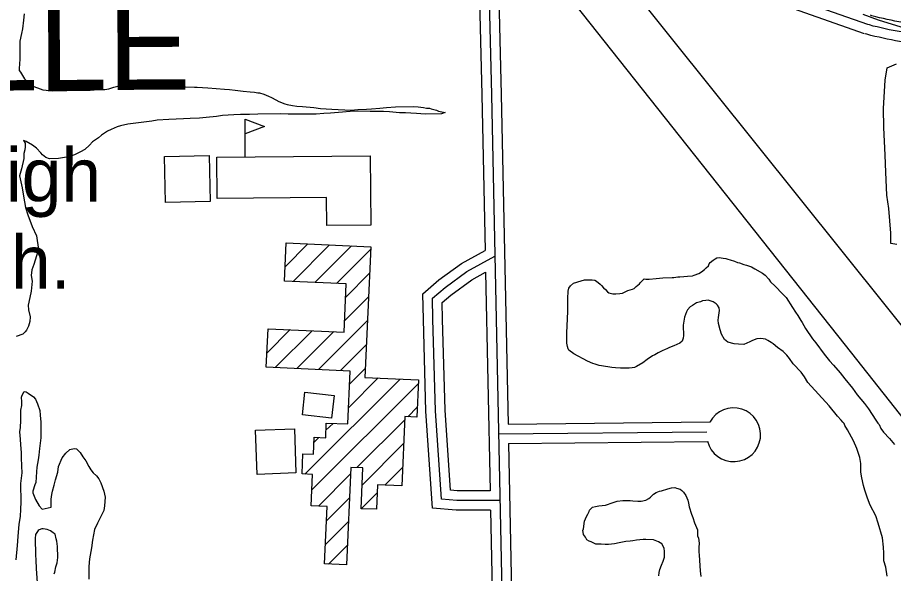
# Model space of a CAD drawing. Extents: x 3313442 to 3351311, y 721974 to 747360.
# Drawn here: x 3331726 to 3333089, y 737919 to 738784 of the extents above; entities that cross this region are included whole.
import ezdxf

# ---------------------------------------------------------------- set-up
doc = ezdxf.new("R2010")
doc.units = 0
for name, color, linetype in [('V-BLDG-IDEN', 7, 'Continuous'), ('V-BLDG-OTLN', 7, 'Continuous'), ('V-ROAD-CNTR', 7, 'Continuous'), ('V-SITE-VEGE', 7, 'Continuous'), ('V-TOPO-GNAM-IDEN', 7, 'Continuous')]:
    doc.layers.add(name, color=color, linetype=linetype)

msp = doc.modelspace()

# ---------------------------------------------------------------- linework, layer by layer
at = {"layer": 'V-BLDG-OTLN'}
for p, q in [((3332080.4, 738566.1), (3332080.4, 738626.1)), ((3332142.4, 738396.3), (3332177.9, 738431.8)), ((3332154.7, 738373.2), (3332211.7, 738430.2)), ((3332188.5, 738371.7), (3332245.6, 738428.7)), ((3332222.4, 738370.1), (3332275.6, 738423.4)), ((3332236.7, 738349.1), (3332273.9, 738386.3)), ((3332235, 738312.1), (3332272.2, 738349.3)), ((3332194.4, 738236.1), (3332270.6, 738312.3)), ((3332114.1, 738261.8), (3332150.5, 738298.3)), ((3332115.8, 738298.9), (3332116.7, 738299.8)), ((3332126.8, 738239.2), (3332184.3, 738296.7)), ((3332160.6, 738237.7), (3332218.2, 738295.2)), ((3332228.3, 738234.6), (3332268.9, 738275.2)), ((3332242.6, 738213.6), (3332267.2, 738238.2)), ((3332173.2, 738073.5), (3332321.3, 738221.5)), ((3332241, 738176.6), (3332287.4, 738223.1)), ((3332184.2, 738049.1), (3332349.7, 738214.6)), ((3332333.3, 738162.8), (3332348, 738177.6)), ((3332206, 738141.7), (3332216.9, 738152.5)), ((3332254, 738083.6), (3332328.5, 738158)), ((3332187.4, 738123), (3332194.9, 738130.6)), ((3332262.2, 738056.4), (3332326.8, 738121)), ((3332297.6, 738056.4), (3332325.1, 738084)), ((3332194.1, 738023.7), (3332244.2, 738073.7)), ((3332260.9, 738019.7), (3332285.7, 738044.6)), ((3332206.8, 738001), (3332242.5, 738036.7)), ((3332205.1, 737964), (3332240.8, 737999.7)), ((3332209.9, 737933.4), (3332239.1, 737962.6))]:
    msp.add_line(p, q, dxfattribs=at)
for points in [[(3332080.4, 738626.1), (3332110.4, 738614.6), (3332080.4, 738603)], [(3332025.8, 738497.5), (3331956.5, 738496), (3331955, 738567.9), (3332024.2, 738569.4)], [(3332036.3, 738566.7), (3332274.6, 738568.8), (3332275.5, 738461.1), (3332207.1, 738460.5), (3332206.8, 738504.1), (3332036.9, 738502.6)], [(3332144.1, 738433.3), (3332275.8, 738427.3), (3332266.5, 738224), (3332350, 738220.2), (3332347.3, 738162.2), (3332328.7, 738163.1), (3332323.8, 738055.2), (3332286.3, 738056.9), (3332284.6, 738018.7), (3332260.5, 738019.7), (3332263.4, 738083.2), (3332244.6, 738084), (3332237.7, 737932.2), (3332203.7, 737933.7), (3332207.8, 738023.1), (3332183, 738024.2), (3332185.2, 738073), (3332168.7, 738073.7), (3332170.1, 738105.3), (3332186.5, 738104.6), (3332187.7, 738130.9), (3332205.5, 738130.1), (3332206.5, 738153), (3332239.8, 738151.5), (3332243.5, 738233.9), (3332113.1, 738239.8), (3332115.8, 738299.8), (3332234.2, 738294.5), (3332237.6, 738369.4), (3332141.4, 738373.8)], [(3332173.3, 738201.1), (3332218.7, 738195.9), (3332214.5, 738160.3), (3332169.2, 738165.6)], [(3332156.8, 738144), (3332159.3, 738075.3), (3332098.8, 738073.1), (3332096.4, 738141.8)]]:
    msp.add_lwpolyline(points, close=True, dxfattribs=at)
at = {"layer": 'V-ROAD-CNTR'}
for points in [[(3332393.3, 741750), (3332433.1, 739875.2), (3332463.5, 738663.9), (3332515.1, 736171.2), (3332527.9, 735558.8)], [(3332414.6, 740038.5), (3332418.1, 739874.8), (3332448.5, 738663.5), (3332453.6, 738421.3)], [(3332134.9, 739511.7), (3333547.4, 737747.3)], [(3333641.6, 737480), (3333014.1, 738274), (3332253.3, 739234.1)], [(3332473.2, 738878.1), (3332478.5, 738664.2), (3332489.1, 738151.1)], [(3333048.8, 738773.1), (3332855.9, 738841.2)], [(3333043.8, 738758.9), (3332850.9, 738827.1)], [(3333182.7, 738770.1), (3333176.4, 738770.1), (3333170.3, 738770.2), (3333164.2, 738770.4), (3333158, 738770.7), (3333151.9, 738771), (3333145.8, 738771.4), (3333139.7, 738771.9), (3333133.5, 738772.5), (3333127.4, 738773.1), (3333121.3, 738773.8), (3333115.2, 738774.7), (3333109.2, 738775.5), (3333103.1, 738776.5), (3333097.1, 738777.5), (3333091, 738778.6), (3333085, 738779.8), (3333079, 738781.1), (3333073, 738782.4), (3333067, 738783.8), (3333061.1, 738785.3), (3333055.1, 738786.9), (3333052.7, 738787.5)], [(3333182.6, 738755.1), (3333176.3, 738755.1), (3333169.9, 738755.2), (3333163.6, 738755.4), (3333157.3, 738755.7), (3333151, 738756), (3333144.7, 738756.4), (3333138.3, 738757), (3333132, 738757.5), (3333125.8, 738758.2), (3333119.5, 738759), (3333113.2, 738759.8), (3333106.9, 738760.7), (3333100.7, 738761.7), (3333094.4, 738762.8), (3333088.2, 738763.9), (3333082, 738765.1), (3333075.8, 738766.4), (3333069.6, 738767.8), (3333063.5, 738769.3), (3333057.3, 738770.8), (3333051.2, 738772.4), (3333048.8, 738773.1)], [(3333182.5, 738740.1), (3333176.1, 738740.1), (3333169.6, 738740.2), (3333163.1, 738740.4), (3333156.6, 738740.7), (3333150, 738741), (3333143.5, 738741.5), (3333137, 738742), (3333130.6, 738742.6), (3333124.1, 738743.3), (3333117.6, 738744.1), (3333111.1, 738744.9), (3333104.7, 738745.9), (3333098.2, 738746.9), (3333091.8, 738748), (3333085.4, 738749.2), (3333079, 738750.4), (3333072.6, 738751.8), (3333066.3, 738753.2), (3333059.9, 738754.7), (3333053.6, 738756.3), (3333047.3, 738757.9), (3333044.8, 738758.6)], [(3332461.9, 738017.6), (3332408.7, 738017.6), (3332371.7, 738020.7), (3332361.3, 738171.5), (3332357.4, 738314), (3332356.5, 738353.8), (3332381.7, 738375.7), (3332416.9, 738401.4), (3332453.6, 738421.3)], [(3332471.8, 738032.7), (3332476.6, 738032.6), (3332409.3, 738032.6), (3332385.7, 738034.6), (3332376.3, 738172.2), (3332372.4, 738314.4), (3332371.7, 738347.1), (3332391.1, 738363.9), (3332424.9, 738388.7), (3332468.7, 738412.5)], [(3332461.3, 738047.6), (3332409.9, 738047.6), (3332399.8, 738048.5), (3332391.3, 738173), (3332387.4, 738314.8), (3332386.8, 738340.4), (3332400.4, 738352.2), (3332432.9, 738376), (3332454.2, 738387.5)], [(3332454.2, 738387.5), (3332461.3, 738047.6)], [(3332489.1, 738151.1), (3332803.1, 738154.6)], [(3332474.5, 738136), (3332798.4, 738139.5)], [(3332489.8, 738121.1), (3332799.4, 738124.5)], [(3332489.8, 738121.1), (3332503.5, 737454.8)], [(3332461.9, 738017.6), (3332486.5, 736828.5)]]:
    msp.add_lwpolyline(points, dxfattribs=at)
msp.add_arc((3332840, 738134.7), 41.9, 194.0101, 151.6747, dxfattribs=at)
at = {"layer": 'V-SITE-VEGE'}
for points in [[(3331736.5, 738789.7), (3331735.5, 738779.7), (3331733.9, 738766.6), (3331732.2, 738759), (3331729.9, 738747.3), (3331729.6, 738739), (3331729.8, 738719), (3331728.9, 738704.9), (3331728.9, 738701.8), (3331731, 738699.1), (3331737.3, 738688.8), (3331742.8, 738683), (3331745.6, 738680.6), (3331748.7, 738678.2), (3331751.5, 738676.8), (3331761.2, 738672.8), (3331765.7, 738671.4), (3331770.5, 738671.1), (3331773.9, 738670.5), (3331780.5, 738670.2), (3331792.9, 738670.3), (3331802.9, 738670.7), (3331839.4, 738671), (3331851.5, 738671.8), (3331861.8, 738671.9), (3331868, 738672.9), (3331872.8, 738674.4), (3331875.9, 738675.4), (3331882.1, 738677.2), (3331885.2, 738678.9), (3331888.3, 738680.3), (3331891.7, 738681.4), (3331899.3, 738682.2), (3331904.4, 738682.9), (3331909.3, 738683.3), (3331926.8, 738683.4), (3331932.7, 738683.1), (3331955.8, 738680.9), (3331973.8, 738677.9), (3331987.5, 738676.3), (3332001.7, 738675.7), (3332005.8, 738675.8), (3332022.4, 738674.5), (3332048.2, 738672.3), (3332055.8, 738672), (3332064.8, 738671.1), (3332077.2, 738669.5), (3332088.2, 738668.2), (3332094.8, 738667.9), (3332100, 738666.9), (3332102.4, 738666.6), (3332109.3, 738664.5), (3332116.5, 738661.5), (3332121, 738659.8), (3332128, 738655.7), (3332132.8, 738653.4), (3332142.1, 738649.6), (3332145.6, 738648.6), (3332153.9, 738647.3), (3332160.8, 738646), (3332169.4, 738645.4), (3332187, 738643.8), (3332197.3, 738642.2), (3332215.3, 738641.6), (3332244.9, 738640.1), (3332255.6, 738640.9), (3332269, 738641.4), (3332276.6, 738642.1), (3332289.7, 738642.9), (3332300, 738644), (3332314.1, 738645.2), (3332342, 738645.4), (3332349.6, 738645.1), (3332357.6, 738644.1), (3332362.4, 738643.1), (3332366.9, 738642.8), (3332369.6, 738641.8), (3332377.9, 738639.8), (3332381, 738638.5), (3332391.4, 738636.1), (3332385.6, 738634), (3332360.1, 738633.8), (3332347, 738634.7), (3332337.7, 738635), (3332329.7, 738635.6), (3332320.4, 738635.9), (3332304.9, 738637.2), (3332295.2, 738637.8), (3332283.2, 738638)], [(3333100.5, 738768.9), (3333065.3, 738779.9), (3333041.3, 738788.6)], [(3333093.9, 738430.6), (3333084.5, 738432.4), (3333084.4, 738448.3), (3333081.2, 738486.7), (3333078.3, 738507.7), (3333077, 738543.3), (3333075.9, 738569.6), (3333073.7, 738612.7), (3333073.4, 738642.2), (3333075.9, 738686.7), (3333079, 738705.9), (3333093.5, 738712.1)], [(3332283.2, 738638), (3332274.9, 738638), (3332256.6, 738638.5), (3332243.6, 738637.7), (3332231.5, 738636.6), (3332212.9, 738635), (3332202.6, 738634.6), (3332190.9, 738633.8), (3332147.1, 738633.5), (3332135.4, 738634.1), (3332100.2, 738633.8), (3332087.1, 738633), (3332073, 738632.9), (3332062.7, 738632.5), (3332045.1, 738631.3), (3332035.5, 738630.2), (3332019.6, 738628.7), (3332009.3, 738627.6), (3331994.5, 738627.1), (3331984.5, 738626.3), (3331961.4, 738625.4), (3331943.5, 738624.3), (3331935.3, 738622.5), (3331918.7, 738620.6), (3331897.7, 738618), (3331886.4, 738615.5), (3331881.2, 738613.8), (3331871.6, 738609.9), (3331866.1, 738607.1), (3331856.9, 738601.2), (3331852.1, 738596.7), (3331842.8, 738590.4), (3331838, 738585.2), (3331830.8, 738578.9), (3331824.3, 738575.1), (3331814.7, 738570.2), (3331805.4, 738567), (3331790, 738564.5), (3331775.8, 738564.3), (3331770.3, 738566.4), (3331765.1, 738570.1), (3331762.7, 738573.5), (3331755.7, 738580.7), (3331749.5, 738585.5), (3331739.4, 738590.9), (3331735.6, 738592.6), (3331738.1, 738588.5), (3331738.1, 738582.6), (3331737.8, 738578.2), (3331736.1, 738572.3), (3331736.2, 738564.4), (3331732.5, 738548.8), (3331729.2, 738537.8), (3331733.5, 738519.2), (3331735.3, 738506.1), (3331738.5, 738488.6), (3331742.1, 738476.9), (3331748.8, 738459), (3331755.8, 738444.3), (3331759, 738422.9), (3331755.7, 738413.2), (3331751.6, 738399.8), (3331748.6, 738391.5), (3331747.6, 738382.8), (3331748.8, 738373.6), (3331747.2, 738358), (3331745.5, 738348.4), (3331742.5, 738336.6), (3331743.3, 738329.1), (3331746.1, 738318.1), (3331745.1, 738311.2), (3331743.5, 738303.9), (3331741.8, 738300.8), (3331740.1, 738297.3), (3331738, 738294.9), (3331734.3, 738291.4), (3331724.3, 738287.6)], [(3332762.6, 738381), (3332768.5, 738381.7), (3332775.9, 738382.3), (3332778.6, 738382.9), (3332785.7, 738385.9), (3332789.8, 738388.3), (3332794.8, 738391.9), (3332797.2, 738394.3), (3332800.7, 738397.6), (3332802.2, 738400.6), (3332803.6, 738402.7), (3332808.1, 738406.6), (3332811.3, 738408.7), (3332814, 738409.9), (3332818.7, 738410.5), (3332820.8, 738409.9), (3332824, 738409.7), (3332827.9, 738408.8), (3332831.2, 738407.9), (3332834.4, 738406.8), (3332841.6, 738404.8), (3332846.3, 738403), (3332849.3, 738402.2), (3332855.8, 738399.8), (3332860.3, 738398.7), (3332868, 738395.8), (3332873.1, 738393.2), (3332885, 738386.1), (3332888.9, 738382.9)], [(3332840.8, 738276.4), (3332831, 738279), (3332826, 738282.8), (3332821.4, 738291.1), (3332819.3, 738298.2), (3332816.6, 738307.9), (3332816.2, 738313), (3332816.5, 738317.1), (3332817.9, 738328.1), (3332817.3, 738332.2), (3332814.9, 738336.4), (3332812.8, 738338.4), (3332808.3, 738341.4), (3332800.6, 738344), (3332796.7, 738343.9), (3332791.7, 738343), (3332788.4, 738341.8), (3332782.5, 738340), (3332779, 738338.2), (3332776.3, 738336.1), (3332772.5, 738333.7), (3332768.4, 738328.9), (3332766.6, 738325.9), (3332763.7, 738317.6), (3332761.7, 738305.4), (3332761.8, 738299.2), (3332762.1, 738295), (3332761.9, 738289.1), (3332761.6, 738285.3), (3332759.9, 738280.5), (3332756.6, 738277.2), (3332746.9, 738273), (3332740.4, 738270.6), (3332737.4, 738269.1), (3332732.7, 738266.9), (3332729.8, 738265.7), (3332722.7, 738262.4), (3332717.4, 738259.1), (3332713.8, 738257.6), (3332705.3, 738251.6), (3332698.8, 738246.8), (3332688.8, 738241.1), (3332685.8, 738239.6), (3332682.2, 738239), (3332677.5, 738238.6), (3332664.2, 738238.5), (3332656.2, 738239.1), (3332650.8, 738239.6), (3332634.5, 738241.9), (3332630.9, 738242.7), (3332624.7, 738244.4), (3332621.1, 738245.6), (3332612.5, 738249.4), (3332591.7, 738260.8), (3332583.9, 738266.6), (3332582.7, 738268.7), (3332581.5, 738272.3), (3332580.6, 738277.3), (3332580.4, 738293.6), (3332581.7, 738314.9), (3332582.2, 738327.1), (3332582.1, 738342.5), (3332582.4, 738348.7), (3332582.9, 738355.9), (3332582.9, 738358.2), (3332583.7, 738363), (3332586.1, 738366.6), (3332591.1, 738370.4), (3332602.9, 738374.1), (3332608.2, 738375.6), (3332615.3, 738376), (3332620.1, 738376), (3332624.2, 738375.2), (3332626.6, 738374), (3332632.3, 738369.3), (3332634.4, 738367.2), (3332637.7, 738363.4), (3332640.7, 738360.8), (3332643.9, 738357.2), (3332646, 738355.8), (3332652.3, 738354), (3332657, 738354.1), (3332662.9, 738354.4), (3332667.1, 738355.3), (3332672.4, 738357.5), (3332675.4, 738359), (3332682.5, 738361.1), (3332685.1, 738362.3), (3332688.6, 738365.3), (3332693.6, 738369.8), (3332695.4, 738371.9), (3332700.7, 738377.6), (3332703.7, 738377), (3332708.7, 738377), (3332719.4, 738377.7), (3332729.7, 738378.7), (3332744.3, 738379.4), (3332747.2, 738379.7), (3332753.1, 738380.6), (3332756.4, 738380.7), (3332762.6, 738381)], [(3332888.9, 738382.9), (3332894.9, 738377), (3332897.6, 738372.9), (3332904.4, 738366.1), (3332915.8, 738354.1), (3332921.5, 738348.5), (3332931.7, 738332.9), (3332936.2, 738325.5), (3332940.1, 738320.5), (3332944.6, 738312.5), (3332946.4, 738309.6), (3332951.8, 738300.1), (3332962.9, 738284.2), (3332968, 738278), (3332980.9, 738260), (3332989.3, 738250), (3332995.5, 738243), (3333005.7, 738231.2), (3333012.9, 738221.8), (3333024.9, 738207), (3333032.4, 738196.7), (3333043.4, 738183.5), (3333049.7, 738174.9), (3333061.1, 738157.5), (3333064.4, 738152.8), (3333066.2, 738150.5), (3333068.9, 738144.6), (3333073.4, 738139), (3333082.7, 738128.7), (3333090.2, 738119.5)], [(3333078.8, 737914.6), (3333076.6, 737928.5), (3333073.9, 737938.3), (3333073.5, 737950.7), (3333073.4, 737959.6), (3333071.5, 737974.1), (3333065.1, 737997.2), (3333061.1, 738008.4), (3333052.4, 738025.3), (3333048.2, 738035.9), (3333044.2, 738048.6), (3333042.1, 738056), (3333039.3, 738067.8), (3333038.1, 738076.7), (3333037.7, 738090.1), (3333036.1, 738099.2), (3333031.6, 738113.4), (3333026.4, 738125.2), (3333017.1, 738142.4), (3333012.9, 738149.4), (3333012, 738152.4), (3333009.9, 738154.5), (3333007.5, 738157.4), (3333001.8, 738163.9), (3332988.6, 738179.8), (3332955.4, 738216.3), (3332950.3, 738224.8), (3332945.2, 738231.9), (3332932.4, 738245.1), (3332927, 738253.4), (3332922.8, 738258.4), (3332917.1, 738264.3), (3332908.5, 738270.4), (3332901.6, 738276), (3332898.3, 738278.4), (3332893.3, 738281.6), (3332889.4, 738283.3), (3332882.3, 738284.5), (3332876.3, 738283.8), (3332869.2, 738281.4), (3332865.4, 738279.3), (3332856, 738275.1), (3332847.7, 738275.6), (3332840.8, 738276.4)], [(3331724, 737940.2), (3331726.2, 737962.6), (3331727.1, 737976.4), (3331728.7, 737995.7), (3331730.7, 738007.4), (3331731.6, 738018.8), (3331731.9, 738029.8), (3331731.6, 738059.1), (3331733.2, 738075.7), (3331733.1, 738086), (3331732.4, 738099.5), (3331732.3, 738107), (3331731.2, 738119.1), (3331730.7, 738127.7), (3331730, 738139.1), (3331730.9, 738146), (3331731.5, 738157), (3331731.4, 738173.2), (3331733.1, 738180.4), (3331733, 738186), (3331732.6, 738193.2), (3331733.6, 738196.6), (3331736.4, 738201.8), (3331739.5, 738201.5), (3331742.9, 738199.5), (3331751.2, 738193.7), (3331754, 738189.9), (3331757.5, 738183.1), (3331760.7, 738172.4), (3331761.5, 738165.2), (3331762.2, 738154.5), (3331762.6, 738146.9), (3331762.4, 738135.9), (3331762.4, 738129.7), (3331760.2, 738113.5), (3331759.2, 738103.1), (3331758.2, 738095.9), (3331756.2, 738084.5), (3331755.6, 738076.9), (3331754.7, 738060.7), (3331753, 738056.9), (3331750, 738047.2)], [(3331750, 738047.2), (3331750, 738044.5), (3331754.2, 738033.8), (3331759.8, 738024.2), (3331764.7, 738019.1), (3331774, 738020.9), (3331778.5, 738022.3), (3331778.4, 738030.2), (3331778.7, 738034.4), (3331779.7, 738041.9), (3331780.7, 738047.1), (3331783.4, 738056.4), (3331785.4, 738064.4), (3331789.1, 738076.5), (3331790, 738085.1), (3331795.4, 738098.9), (3331801.2, 738106.2), (3331807.4, 738111.8), (3331814.3, 738113.6), (3331817.7, 738112.9), (3331823.6, 738107.1), (3331827.8, 738100.6), (3331832.3, 738094.4), (3331837.2, 738085.1), (3331840.4, 738080.3), (3331843.9, 738075.5), (3331849.1, 738070.8), (3331852.9, 738066.3), (3331856, 738059.8), (3331860.6, 738046.7), (3331862.4, 738037.4), (3331861.5, 738024), (3331860.2, 738016.7), (3331850.7, 737997.4), (3331845.9, 737987.3), (3331842.6, 737970.8), (3331841.3, 737959), (3331838.4, 737941.5), (3331837.1, 737929.7), (3331837.3, 737910.1)], [(3332723.7, 737915.3), (3332724.2, 737920.4), (3332725.1, 737924.8), (3332728, 737931.7), (3332730.3, 737937.9), (3332732.3, 737944.1), (3332732.3, 737953), (3332731.9, 737958.4), (3332728.3, 737964.9), (3332723.3, 737968.1), (3332715.5, 737971), (3332703.7, 737971.8), (3332699.5, 737971.7), (3332688.8, 737970.8), (3332683.5, 737969.8), (3332679.1, 737968.9), (3332672.3, 737968.6), (3332661.9, 737966.7), (3332654.5, 737964.9), (3332645.3, 737964.2), (3332640, 737964.1), (3332633.8, 737964.4), (3332629.6, 737964.4), (3332625.8, 737964.6), (3332623.7, 737965.5), (3332618.6, 737968.1), (3332615.3, 737969.3), (3332611.5, 737971.3), (3332609.4, 737975.2), (3332606.7, 737979.6), (3332605.8, 737983.1), (3332605.7, 737985.8), (3332606.3, 737988.5), (3332608.3, 738000.3), (3332611.2, 738007.5), (3332613.2, 738011.1), (3332615.3, 738015.2), (3332616.1, 738017.6), (3332618.2, 738020), (3332620.6, 738021.8), (3332625.3, 738023), (3332630.3, 738023.9), (3332640.7, 738025.2), (3332652.5, 738029.5), (3332658.7, 738031.3), (3332667.9, 738032.5), (3332672.9, 738032.6), (3332678.9, 738032.3), (3332683.3, 738031.8), (3332691, 738031.5), (3332696.1, 738031.6), (3332703.5, 738033.1), (3332707.9, 738035.5), (3332710.5, 738037.6), (3332715.2, 738042.1), (3332719.4, 738044.8), (3332724.7, 738046.9), (3332727.7, 738047.3), (3332737.7, 738050.6), (3332743.6, 738052.1), (3332748.7, 738052.5), (3332751.3, 738051.6), (3332757, 738050.2), (3332759.7, 738048.1), (3332762.1, 738045.2), (3332765.7, 738040.1), (3332768.7, 738033.1), (3332769.9, 738028.3), (3332771.1, 738022.4), (3332774.5, 738011.2), (3332776.6, 738006.2), (3332779.3, 737997.9), (3332783.6, 737986.9), (3332783.6, 737984), (3332783.9, 737977.5), (3332785.5, 737973.6), (3332786.4, 737965.9), (3332785.9, 737959.4), (3332785.9, 737952.6), (3332786.6, 737947.2), (3332787.9, 737922.9), (3332788.9, 737914.1)], [(3331783.4, 737918.3), (3331784.1, 737921), (3331785.8, 737929.3), (3331787.8, 737935.2), (3331788.7, 737943.5), (3331788.6, 737961), (3331787.5, 737969), (3331786.4, 737972.7), (3331784.7, 737980), (3331781.5, 737982.3), (3331777.7, 737985.1), (3331772.2, 737987.4), (3331766.3, 737988.1), (3331763.9, 737988.1), (3331760.1, 737986.7), (3331758.1, 737985.6), (3331754.3, 737979.7), (3331753.7, 737973.5), (3331753.9, 737948), (3331754.7, 737939.7), (3331755.1, 737926.7), (3331757, 737904.3)]]:
    msp.add_lwpolyline(points, dxfattribs=at)

# ---------------------------------------------------------------- texts
at = {"layer": 'V-BLDG-IDEN'}
for s, p in [('Jr. High', (3331473.8, 738497.7)), ('Sch.', (3331586.6, 738361.9))]:
    msp.add_text(s, height=83, dxfattribs=at).set_placement(p)
at = {"layer": 'V-TOPO-GNAM-IDEN'}
msp.add_text('SCOTLANDVILLE', height=145, rotation=0.3179, dxfattribs=at).set_placement((3330411.6, 738663.2))

doc.saveas('drawing.dxf')
